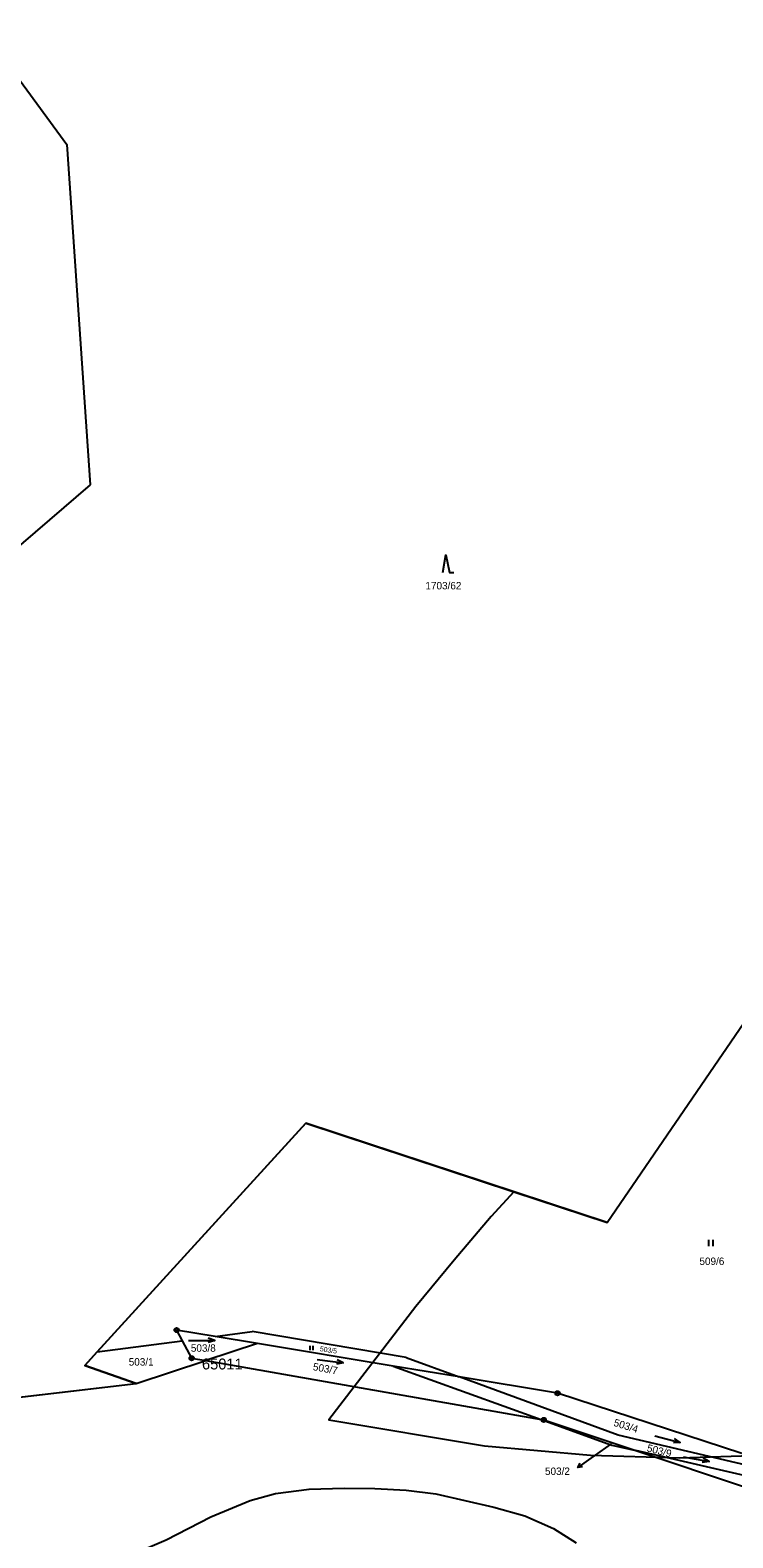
# Model space of a CAD drawing. Extents: x -546762 to -540209, y -1046851 to -1035694.
# Drawn here: x -544859.9 to -544699.3, y -1042892.1 to -1042547.5 of the extents above; entities that cross this region are included whole.
import ezdxf

# ---------------------------------------------------------------- set-up
doc = ezdxf.new("R2010")
doc.units = 0
for name, color, linetype in [('Vrstva 1', 7, 'Continuous'), ('Vrstva 13', 7, 'Continuous'), ('Vrstva 16', 7, 'Continuous'), ('Vrstva 18', 7, 'Continuous'), ('Vrstva 24', 7, 'Continuous'), ('Vrstva 25', 7, 'Continuous'), ('Vrstva 52', 7, 'Continuous'), ('Vrstva 53', 7, 'Continuous'), ('Vrstva 6', 7, 'Continuous')]:
    doc.layers.add(name, color=color, linetype=linetype)

msp = doc.modelspace()

# ---------------------------------------------------------------- linework, layer by layer
at = {"layer": 'Vrstva 1'}
msp.add_line((-544670.17, -1042884.04), (-544721.48, -1042872.17), dxfattribs=at)
for points in [[(-544728.08, -1042820), (-544696.84, -1042774.37)], [(-544796.95, -1042797.35), (-544844.58, -1042849.62)], [(-544728.08, -1042820), (-544796.95, -1042797.35)], [(-544844.58, -1042849.62), (-544825.15, -1042847.06)], [(-544826.46, -1042844.61), (-544825.15, -1042847.06)], [(-544817.65, -1042846.07), (-544826.46, -1042844.61)], [(-544825.15, -1042847.06), (-544823.01, -1042851.04)], [(-544817.65, -1042846.07), (-544809.17, -1042844.96)], [(-544807.95, -1042847.68), (-544817.65, -1042846.07)], [(-544774, -1042850.87), (-544809.17, -1042844.96)], [(-544844.58, -1042849.62), (-544847.39, -1042852.7)], [(-544807.95, -1042847.68), (-544819.8, -1042851.6)], [(-544776.92, -1042852.83), (-544807.95, -1042847.68)], [(-544774, -1042850.87), (-544761.85, -1042855.33)], [(-544847.39, -1042852.7), (-544835.67, -1042856.85)], [(-544835.67, -1042856.85), (-544819.8, -1042851.6)], [(-544823.01, -1042851.04), (-544819.8, -1042851.6)], [(-544819.8, -1042851.6), (-544743.14, -1042865.05)], [(-544761.85, -1042855.33), (-544776.92, -1042852.83)], [(-544776.92, -1042852.83), (-544743.14, -1042865.05)], [(-544961, -1042871.5), (-544835.67, -1042856.85)], [(-544739.39, -1042859.06), (-544761.85, -1042855.33)], [(-544697.28, -1042872.86), (-544739.39, -1042859.06)], [(-544743.14, -1042865.05), (-544742.53, -1042865.16)], [(-544743.14, -1042865.05), (-544726.97, -1042870.9)], [(-544742.53, -1042865.16), (-544721.48, -1042872.17)], [(-544726.97, -1042870.9), (-544721.48, -1042872.17)], [(-544721.48, -1042872.17), (-544670.9, -1042889.02)]]:
    msp.add_lwpolyline(points, dxfattribs=at)
at = {"layer": 'Vrstva 13'}
for points in [[(-544870.74, -1042547.47), (-544851.56, -1042573.64)], [(-544851.56, -1042573.64), (-544846.21, -1042651.41)], [(-544846.21, -1042651.41), (-544969.84, -1042757.77)]]:
    msp.add_lwpolyline(points, dxfattribs=at)
at = {"layer": 'Vrstva 16'}
msp.add_line((-544732.31, -1042874.29), (-544734.76, -1042876.03), dxfattribs=at)
for points in [[(-544727.13, -1042870.62), (-544732.31, -1042874.29)], [(-544733.65, -1042875.85), (-544734.76, -1042876.03), (-544734.23, -1042875.04)]]:
    msp.add_lwpolyline(points, dxfattribs=at)
at = {"layer": 'Vrstva 24'}
for centre, radius in [((-544826.46, -1042844.61), 0.5), ((-544826.46, -1042844.61), 0.1), ((-544823.01, -1042851.04), 0.5), ((-544823.01, -1042851.04), 0.1), ((-544739.39, -1042859.06), 0.5), ((-544739.39, -1042859.06), 0.1), ((-544742.53, -1042865.16), 0.5), ((-544742.53, -1042865.16), 0.1)]:
    msp.add_circle(centre, radius, dxfattribs=at)
at = {"layer": 'Vrstva 25'}
for p, q in [((-544704.83, -1042825.45), (-544704.83, -1042823.95)), ((-544703.83, -1042825.45), (-544703.83, -1042823.95)), ((-544795.9, -1042849.19), (-544795.9, -1042848.19)), ((-544795.22, -1042849.19), (-544795.22, -1042848.19))]:
    msp.add_line(p, q, dxfattribs=at)
for points in [[(-544765.59, -1042671.41), (-544764.89, -1042667.41), (-544764.09, -1042671.41), (-544763.09, -1042671.41)], [(-544823.73, -1042846.98), (-544817.73, -1042846.98), (-544819.23, -1042846.48)], [(-544817.73, -1042846.98), (-544819.23, -1042847.48)], [(-544794.3, -1042851.3), (-544788.36, -1042852.08), (-544789.78, -1042851.39)], [(-544788.36, -1042852.08), (-544789.91, -1042852.38)], [(-544717.14, -1042868.76), (-544711.34, -1042870.28), (-544712.66, -1042869.41)], [(-544711.34, -1042870.28), (-544712.91, -1042870.38)], [(-544710.65, -1042873.57), (-544704.75, -1042874.69), (-544706.13, -1042873.92)], [(-544704.75, -1042874.69), (-544706.32, -1042874.9)]]:
    msp.add_lwpolyline(points, dxfattribs=at)
at = {"layer": 'Vrstva 52'}
for points in [[(-544749.41, -1042812.98), (-544728.08, -1042820), (-544696.84, -1042774.37), (-544684.33, -1042761.97), (-544667.45, -1042745.24), (-544637.87, -1042721.66), (-544641.52, -1042719.99), (-544638.13, -1042714.75), (-544623.97, -1042678.49), (-544607.13, -1042696.02), (-544598.1, -1042700.83), (-544587.56, -1042710.42), (-544566.83, -1042729.28), (-544565.67, -1042726.67), (-544561, -1042716.16), (-544566.52, -1042697.26), (-544567.8, -1042689.76), (-544554.69, -1042683.54), (-544543.88, -1042688.11), (-544522.03, -1042685.62), (-544507.06, -1042669.9), (-544495.63, -1042640.4), (-544502.76, -1042623.84), (-544501.01, -1042619.24)], [(-544943.16, -1042869.41), (-544835.67, -1042856.85), (-544847.39, -1042852.7), (-544844.58, -1042849.62), (-544796.95, -1042797.35), (-544749.41, -1042812.98)], [(-544749.41, -1042812.98), (-544754.57, -1042818.67), (-544763.05, -1042828.63), (-544771.74, -1042839.24), (-544791.66, -1042865.11), (-544756.05, -1042871.05), (-544731.89, -1042873.17), (-544711.55, -1042873.8), (-544697.35, -1042873.38), (-544683.94, -1042872.42), (-544657.66, -1042866.27), (-544634.35, -1042860.76), (-544615.49, -1042853.98), (-544602.35, -1042848.25), (-544591.33, -1042839.98), (-544566.3, -1042815.86)], [(-544861.02, -1042906.99), (-544842.15, -1042898.29), (-544828.8, -1042892.57), (-544818.63, -1042887.27), (-544809.63, -1042883.53), (-544803.81, -1042881.95), (-544796.18, -1042880.98), (-544788.19, -1042880.74), (-544781.17, -1042880.86)], [(-544781.17, -1042880.86), (-544774.02, -1042881.22), (-544767.24, -1042882.07), (-544760.58, -1042883.53), (-544753.92, -1042885.1), (-544746.89, -1042887.04), (-544740.35, -1042889.95), (-544735.15, -1042893.22)]]:
    msp.add_lwpolyline(points, dxfattribs=at)
at = {"layer": 'Vrstva 6'}
for points in [[(-544725.52, -1042868.66), (-544761.85, -1042855.33)], [(-544671.58, -1042881.28), (-544725.52, -1042868.66)]]:
    msp.add_lwpolyline(points, dxfattribs=at)

# ---------------------------------------------------------------- texts
at = {"layer": 'Vrstva 16'}
msp.add_text('503/2', height=1.7, dxfattribs=at).set_placement((-544742.26, -1042877.73))
at = {"layer": 'Vrstva 18'}
for s, height, p in [('1703/62', 1.7, (-544769.58, -1042675.3)), ('509/6', 1.7, (-544706.96, -1042829.73)), ('503/1', 1.7, (-544837.39, -1042852.73)), ('503/8', 1.7, (-544823.19, -1042849.57)), ('503/2', 0.1, (-544727.32, -1042870.62))]:
    msp.add_text(s, height=height, dxfattribs=at).set_placement(p)
for s, height, rotation, p in [('503/5', 1.14, 351.563, (-544793.77, -1042849.43)), ('503/7', 1.7, 349.796, (-544795.4, -1042853.76)), ('503/4', 1.7, 342.7835, (-544726.72, -1042866.47)), ('503/9', 1.7, 345.348, (-544719.1, -1042872.31))]:
    msp.add_text(s, height=height, rotation=rotation, dxfattribs=at).set_placement(p)
at = {"layer": 'Vrstva 53'}
msp.add_text('65011', height=2.5, dxfattribs=at).set_placement((-544820.65, -1042853.61))

doc.saveas('drawing.dxf')
